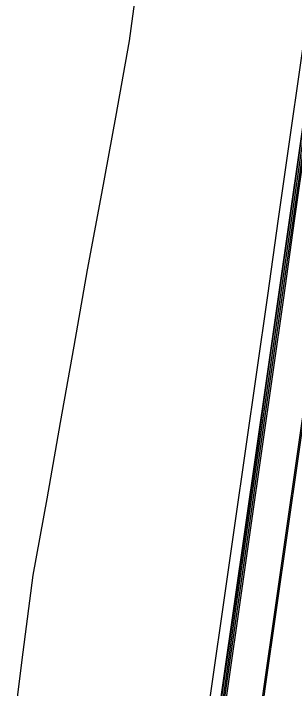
# Model space of a CAD drawing. Extents: x 1797478 to 1804836, y 246529 to 250952.
# Drawn here: x 1797786.6 to 1797877, y 249247.6 to 249465.3 of the extents above; entities that cross this region are included whole.
import ezdxf

# ---------------------------------------------------------------- set-up
doc = ezdxf.new("R2010")
doc.units = 0
for name, color, linetype in [('60', 7, 'Continuous'), ('EDPV-LINE', 7, 'Continuous'), ('LIMT-CSLINE', 7, 'Continuous'), ('SHDR-UPAV', 7, 'Continuous')]:
    doc.layers.add(name, color=color, linetype=linetype)

msp = doc.modelspace()

# ---------------------------------------------------------------- linework, layer by layer
for points in [[(1797850.79, 249225.31), (1797854.33, 249250.06), (1797857.87, 249274.81), (1797861.4, 249299.56), (1797864.94, 249324.31), (1797868.47, 249349.06), (1797872.01, 249373.8), (1797875.55, 249398.55), (1797879.08, 249423.3), (1797882.62, 249448.05), (1797886.16, 249472.8), (1797886.67, 249476.43), (1797889.69, 249497.55), (1797893.23, 249522.3), (1797896.76, 249547.04), (1797900.3, 249571.79), (1797901.76, 249582), (1797903.4, 249593.49), (1797903.84, 249596.54), (1797907.37, 249621.29), (1797910.91, 249646.04)], [(1797851.31, 249225.24), (1797854.85, 249249.99), (1797858.38, 249274.74), (1797861.92, 249299.48), (1797865.45, 249324.23), (1797868.99, 249348.98), (1797872.53, 249373.73), (1797876.06, 249398.48), (1797879.6, 249423.23), (1797883.13, 249447.98), (1797886.67, 249472.73), (1797887.19, 249476.36), (1797890.21, 249497.47), (1797893.74, 249522.22), (1797897.28, 249546.97), (1797900.82, 249571.72), (1797902.27, 249581.92), (1797903.92, 249593.42), (1797904.35, 249596.47), (1797907.89, 249621.22), (1797911.42, 249645.97)], [(1797851.77, 249225.17), (1797855.3, 249249.92), (1797858.84, 249274.67), (1797862.38, 249299.42), (1797865.91, 249324.17), (1797869.45, 249348.92), (1797872.98, 249373.67), (1797876.52, 249398.41), (1797880.06, 249423.16), (1797883.59, 249447.91), (1797887.13, 249472.66), (1797887.65, 249476.29), (1797890.66, 249497.41), (1797894.2, 249522.16), (1797897.74, 249546.91), (1797901.27, 249571.65), (1797902.73, 249581.86), (1797904.37, 249593.35), (1797904.81, 249596.4), (1797908.35, 249621.15), (1797911.88, 249645.9)], [(1797863.67, 249223.47), (1797867.21, 249248.22), (1797870.74, 249272.97), (1797874.28, 249297.72), (1797877.82, 249322.47), (1797881.35, 249347.22), (1797884.89, 249371.96), (1797888.43, 249396.71), (1797891.96, 249421.46), (1797895.5, 249446.21), (1797899.03, 249470.96)], [(1797864.18, 249223.4), (1797867.71, 249248.15), (1797871.25, 249272.9), (1797874.79, 249297.65), (1797878.32, 249322.39), (1797881.86, 249347.14), (1797885.4, 249371.89), (1797888.93, 249396.64), (1797892.47, 249421.39), (1797896, 249446.14), (1797899.54, 249470.89)], [(1797864.18, 249223.4), (1797867.71, 249248.15), (1797871.25, 249272.9), (1797874.79, 249297.65), (1797878.32, 249322.39), (1797881.86, 249347.14), (1797885.4, 249371.89), (1797888.93, 249396.64), (1797892.47, 249421.39), (1797896, 249446.14), (1797899.54, 249470.89)]]:
    msp.add_lwpolyline(points)
at = {"layer": '60'}
msp.add_lwpolyline([(1797786.56, 249234.49), (1797789.71, 249259.29), (1797792.92, 249284.09), (1797797.4, 249308.7), (1797801.7, 249333.34), (1797806.07, 249357.97), (1797810.37, 249382.61), (1797815.02, 249407.2), (1797819.53, 249431.81), (1797823.86, 249456.45), (1797827.18, 249481.23), (1797827.64, 249484.86), (1797831.18, 249505.91), (1797835.69, 249530.52), (1797840.24, 249555.12), (1797844.34, 249579.79), (1797846.01, 249589.96), (1797847.78, 249601.44), (1797848.25, 249604.48), (1797851.78, 249629.23), (1797855.44, 249653.97)], dxfattribs=at)
at = {"layer": 'EDPV-LINE'}
for points in [[(1797864.18, 249223.4), (1797867.71, 249248.15), (1797871.25, 249272.9), (1797874.79, 249297.65), (1797878.32, 249322.39), (1797881.86, 249347.14), (1797885.4, 249371.89), (1797888.93, 249396.64), (1797892.47, 249421.39), (1797896, 249446.14), (1797899.54, 249470.89), (1797900.06, 249474.52), (1797903.08, 249495.64), (1797906.61, 249520.38), (1797910.15, 249545.13), (1797913.68, 249569.88), (1797915.14, 249580.09), (1797916.79, 249591.58), (1797917.22, 249594.63), (1797920.76, 249619.38), (1797924.29, 249644.13)], [(1797864.18, 249223.4), (1797867.71, 249248.15), (1797871.25, 249272.9), (1797874.79, 249297.65), (1797878.32, 249322.39), (1797881.86, 249347.14), (1797885.4, 249371.89), (1797888.93, 249396.64), (1797892.47, 249421.39), (1797896, 249446.14), (1797899.54, 249470.89)], [(1797864.18, 249223.4), (1797867.71, 249248.15), (1797871.25, 249272.9), (1797874.79, 249297.65), (1797878.32, 249322.39), (1797881.86, 249347.14), (1797885.4, 249371.89), (1797888.93, 249396.64), (1797892.47, 249421.39), (1797896, 249446.14), (1797899.54, 249470.89)], [(1797864.18, 249223.4), (1797867.71, 249248.15), (1797871.25, 249272.9), (1797874.79, 249297.65), (1797878.32, 249322.39), (1797881.86, 249347.14), (1797885.4, 249371.89), (1797888.93, 249396.64), (1797892.47, 249421.39), (1797896, 249446.14), (1797899.54, 249470.89)]]:
    msp.add_lwpolyline(points, dxfattribs=at)
at = {"layer": 'LIMT-CSLINE'}
msp.add_lwpolyline([(1797786.56, 249234.49), (1797789.71, 249259.29), (1797792.92, 249284.09), (1797797.4, 249308.7), (1797801.7, 249333.34), (1797806.07, 249357.97), (1797810.37, 249382.61), (1797815.02, 249407.2), (1797819.53, 249431.81), (1797823.86, 249456.45), (1797827.18, 249481.23)], dxfattribs=at)
at = {"layer": 'SHDR-UPAV'}
for points in [[(1797847.15, 249225.83), (1797850.69, 249250.58), (1797854.22, 249275.33), (1797857.76, 249300.08), (1797861.3, 249324.83), (1797864.83, 249349.58), (1797868.37, 249374.32), (1797871.9, 249399.07), (1797875.44, 249423.82), (1797878.98, 249448.57), (1797882.51, 249473.32), (1797883.03, 249476.95), (1797886.05, 249498.07), (1797889.59, 249522.82), (1797893.12, 249547.57), (1797896.66, 249572.31), (1797898.12, 249582.52), (1797899.76, 249594.01), (1797900.19, 249597.06), (1797903.73, 249621.81), (1797907.27, 249646.56)], [(1797850.62, 249225.34), (1797854.15, 249250.09), (1797857.69, 249274.84), (1797861.22, 249299.58), (1797864.76, 249324.33), (1797868.3, 249349.08), (1797871.83, 249373.83), (1797875.37, 249398.58), (1797878.91, 249423.33), (1797882.44, 249448.08), (1797885.98, 249472.82), (1797886.5, 249476.45), (1797889.51, 249497.57), (1797893.05, 249522.32), (1797896.59, 249547.07), (1797900.12, 249571.82), (1797901.58, 249582.02), (1797903.22, 249593.52), (1797903.66, 249596.57), (1797907.19, 249621.32), (1797910.73, 249646.06)], [(1797852.3, 249225.1), (1797855.84, 249249.85), (1797859.37, 249274.59), (1797862.91, 249299.34), (1797866.44, 249324.09), (1797869.98, 249348.84), (1797873.52, 249373.59), (1797877.05, 249398.34), (1797880.59, 249423.09), (1797884.12, 249447.84), (1797887.66, 249472.58), (1797888.18, 249476.21), (1797891.2, 249497.33), (1797894.73, 249522.08), (1797898.27, 249546.83), (1797901.81, 249571.58), (1797903.26, 249581.78), (1797904.91, 249593.28), (1797905.34, 249596.33), (1797908.88, 249621.08), (1797912.41, 249645.82)], [(1797852.3, 249225.1), (1797855.84, 249249.85), (1797859.37, 249274.59), (1797862.91, 249299.34), (1797866.44, 249324.09), (1797869.98, 249348.84), (1797873.52, 249373.59), (1797877.05, 249398.34), (1797880.59, 249423.09), (1797884.12, 249447.84), (1797887.66, 249472.58), (1797888.18, 249476.21), (1797891.2, 249497.33), (1797894.73, 249522.08), (1797898.27, 249546.83), (1797901.81, 249571.58), (1797903.26, 249581.78), (1797904.91, 249593.28), (1797905.34, 249596.33), (1797908.88, 249621.08), (1797912.41, 249645.82)]]:
    msp.add_lwpolyline(points, dxfattribs=at)

doc.saveas('drawing.dxf')
